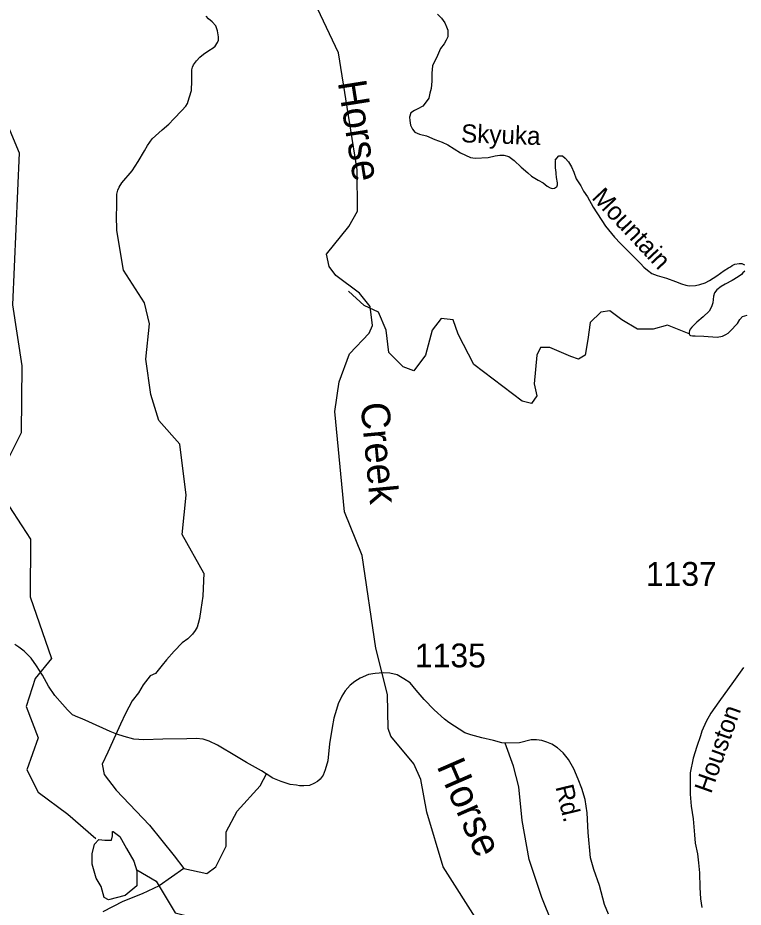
# Model space of a CAD drawing. Extents: x 990631 to 1056237, y 535999 to 585651.
# Drawn here: x 1039191 to 1042996, y 563754 to 568418 of the extents above; entities that cross this region are included whole.
import ezdxf

# ---------------------------------------------------------------- set-up
doc = ezdxf.new("R2010")
doc.units = 0
for name, color, linetype in [('Exist Hydrographic Creek Single Shore', 7, 'Continuous'), ('Exist Hydrographic Creek Single Shore Label', 7, 'Continuous'), ('Exist Hydrographic Pond Over 1500 Sq Ft', 7, 'Continuous'), ('Exist Road Non-System Type 51', 7, 'Continuous'), ('Exist Road Secondary Type 51 Attributed', 7, 'Continuous'), ('Exist Road Secondary Type 51 Label', 7, 'Continuous'), ('Exist Road Secondary Type 51 Number Label', 7, 'Continuous')]:
    doc.layers.add(name, color=color, linetype=linetype)

msp = doc.modelspace()

# ---------------------------------------------------------------- linework, layer by layer
at = {"layer": 'Exist Hydrographic Creek Single Shore'}
for points in [[(1040972.6, 567404.7), (1040971.2, 567621.3), (1040874.2, 568233.7), (1040671.2, 568664.5), (1040652.1, 568848.7), (1040720.6, 569162.4), (1040713.1, 569448), (1040646.1, 569698.9), (1040377.9, 569914.3), (1040229.8, 570147.2)], [(1039058.6, 568040.6), (1039198.1, 567709.6), (1039164.1, 566912.6), (1039212.2, 566593.3), (1039209.2, 566242.3), (1039102.3, 566027.8), (1039099.1, 565929.3), (1039258.1, 565683.3), (1039256.7, 565381.4), (1039368, 565057.5), (1039282.3, 564953.8), (1039235.5, 564805.6), (1039297.9, 564641.8), (1039239.4, 564474), (1039297.9, 564357), (1039453.6, 564241.8), (1039600.7, 564115)], [(1041614.6, 563663.6), (1041422.6, 563965.5), (1041337.6, 564252.3), (1041306.1, 564423.5), (1041268.4, 564505.9), (1041148.4, 564650), (1041134.6, 564691.2), (1041131.2, 564869.6), (1041068.6, 565112.4), (1040997.1, 565598.2), (1040904.4, 565826.5), (1040854.7, 566352.7), (1040876.4, 566509.8), (1040931, 566656.4), (1041034.1, 566763.9), (1041052.7, 566804.9), (1041039, 566903.7), (1040983, 566973.7), (1040859.2, 567065.8), (1040824.9, 567113.8), (1040811.2, 567179), (1040927.8, 567323.2), (1040972.6, 567404.7)], [(1039816.1, 563950.7), (1039917.4, 563890.2), (1040017, 563724.5), (1040198.1, 563679.6), (1040385.2, 563562.6), (1040560.2, 563458.8), (1040697.1, 563383.2), (1040806.2, 563258.4), (1040776.4, 563201), (1040771.3, 563000.9), (1040886.3, 562903.4), (1040926.2, 562843.5), (1041000.9, 562729.6), (1041067.1, 562667.1), (1041234.8, 562667.1), (1041488.8, 562441.6), (1041720.9, 562435.8), (1042012.7, 562374.3), (1042058.8, 562262.9), (1042089.5, 562101.5), (1042243.1, 561878.7)]]:
    msp.add_lwpolyline(points, dxfattribs=at)
at = {"layer": 'Exist Hydrographic Pond Over 1500 Sq Ft'}
msp.add_lwpolyline([(1039816.1, 563866.8), (1039753.7, 563816.1), (1039667.9, 563792.7), (1039644.5, 563804.4), (1039628.9, 563862.9), (1039601.7, 563905.8), (1039582.2, 563980), (1039582.2, 564034.6), (1039593.9, 564085.3), (1039617.2, 564108.7), (1039648.4, 564104.8), (1039683.5, 564104.8), (1039687.4, 564128.2), (1039687.4, 564151.6), (1039691.3, 564151.6), (1039726.4, 564124.3), (1039761.5, 564061.9), (1039800.5, 563995.6), (1039816.1, 563944.9)], close=True, dxfattribs=at)
at = {"layer": 'Exist Road Non-System Type 51'}
for points in [[(1039711.3, 567303.2), (1039709.9, 567381.3), (1039711.4, 567427.3), (1039711.4, 567493.3), (1039716.2, 567513.2), (1039722.7, 567528.9), (1039737.4, 567552.6), (1039791.4, 567614.7), (1039823, 567663.9), (1039856.8, 567720.9), (1039871.7, 567748.4), (1039896.8, 567783.5), (1039948.4, 567830.1), (1039983.4, 567860.8), (1040010.4, 567888), (1040051.7, 567932.6), (1040072.5, 567954), (1040080.8, 567967.9), (1040085.3, 567981.6), (1040092.1, 568003.4), (1040103.2, 568037.2), (1040104.8, 568087.2), (1040104.6, 568145.2), (1040107.1, 568159), (1040113.5, 568170.9), (1040128.1, 568192.4), (1040146.7, 568211.8), (1040165.3, 568227.3), (1040193.9, 568246.3), (1040216.3, 568259.6), (1040226.7, 568269.4), (1040239.3, 568289), (1040243.8, 568300.9), (1040244.3, 568318.9), (1040239.1, 568349), (1040230.1, 568375.2), (1040210.7, 568396), (1040191.2, 568412.6), (1040179.7, 568427)], [(1040167.9, 565505.4), (1040054.4, 565708.4), (1040075, 565914.3), (1040040.7, 566182), (1039930.9, 566305.5), (1039889.8, 566442.8), (1039862.3, 566628), (1039882.9, 566813.3), (1039855.5, 566923.1), (1039745.7, 567094.7), (1039711.3, 567303.2)], [(1042713.8, 566760.5), (1042599, 566806.5), (1042523.6, 566785.9), (1042441.3, 566785.9), (1042359, 566833.9), (1042297.2, 566882), (1042249.2, 566875.1), (1042194.4, 566820.2), (1042180.6, 566731), (1042166.9, 566648.6), (1042132.6, 566628), (1042091.5, 566641.8), (1041981.7, 566689.8), (1041933.7, 566689.8), (1041913.1, 566648.6), (1041899.4, 566497.7), (1041913.1, 566435.9), (1041885.7, 566394.7), (1041837.7, 566408.4), (1041583.9, 566600.6), (1041501.6, 566758.4), (1041474.2, 566833.9), (1041412.4, 566840.8), (1041364.4, 566779), (1041330.1, 566648.6), (1041268.4, 566566.3), (1041213.5, 566586.9), (1041138.1, 566662.4), (1041124.4, 566779), (1041083.2, 566875.1), (1041007.8, 566909.4), (1040925.5, 566984.9)], [(1040167.9, 565505.4), (1040162.1, 565385.4), (1040151.9, 565315.6), (1040144.4, 565268), (1040137.6, 565242.1), (1040132.8, 565222.2), (1040122.3, 565204.6), (1040107.7, 565185.1), (1040083, 565161.7), (1040054.2, 565140.7), (1040010.9, 565096), (1039971.3, 565051.3), (1039948.4, 565024), (1039912.9, 564979.1), (1039886.5, 564967.8), (1039848.5, 564920.6), (1039825.2, 564877.3), (1039791.9, 564836.9), (1039755.7, 564770), (1039730.6, 564714.3), (1039703.3, 564655.8)], [(1039703.3, 564655.8), (1039664.3, 564566.1), (1039633.1, 564503.7), (1039644.8, 564449.1), (1039707.2, 564367.2), (1039882.6, 564183.8), (1040011.3, 564023.9), (1040061.9, 563957.6), (1040182.8, 563930.3), (1040229.6, 563965.4), (1040284.1, 564074.6), (1040284.1, 564148.7), (1040342.6, 564258), (1040463.5, 564390.6), (1040498.5, 564456.9)], [(1041965.5, 562647.8), (1041980.4, 562719.1), (1041966.7, 562767.1), (1041973.6, 562839.1), (1041980.4, 563038.2), (1041997.6, 563254.3), (1042014.7, 563425.9), (1042021.6, 563549.4), (1041994.1, 563669.5), (1041939.3, 563804.4), (1041874.1, 564003.4), (1041836.4, 564209.3), (1041819.2, 564384.3), (1041791.8, 564494.1), (1041748.5, 564614.1)], [(1040061.9, 563957.6), (1039933.5, 563866.1), (1039843.9, 563823.2), (1039742.5, 563784.2), (1039637.3, 563729.6)]]:
    msp.add_lwpolyline(points, dxfattribs=at)
at = {"layer": 'Exist Road Secondary Type 51 Attributed'}
for points in [[(1041392.9, 568436.1), (1041414.1, 568415.4), (1041431.4, 568390.9), (1041440.8, 568370.5), (1041446.2, 568352.4), (1041447.2, 568318), (1041439.2, 568300.8), (1041427.8, 568281.3), (1041409.4, 568256.1), (1041392.3, 568220.6), (1041365.9, 568165.6), (1041363.6, 568127.8), (1041362.5, 568085.4), (1041359.1, 568046.5), (1041353.3, 568023.5), (1041347.6, 567997.2), (1041333.9, 567977.7), (1041315.5, 567953.7), (1041290.4, 567941), (1041272, 567931.9), (1041252.6, 567919.3), (1041246.8, 567897.5), (1041248, 567879.2), (1041251.4, 567855.1), (1041261.7, 567834.5), (1041274.3, 567818.5), (1041298.4, 567807), (1041335, 567799), (1041379.7, 567780.1), (1041417.2, 567764.9), (1041446.9, 567751.9), (1041480.3, 567730.8), (1041513.5, 567709.8), (1041539.3, 567696.8), (1041566.8, 567685.9), (1041590.8, 567681.2), (1041659, 567685.6), (1041694.5, 567694.7), (1041719.7, 567698.2), (1041741.5, 567697), (1041766.7, 567690.1), (1041795.3, 567669.5), (1041831.9, 567634), (1041867.4, 567605.4), (1041886, 567587.6), (1041921.2, 567566.5), (1041946.7, 567551.8), (1041968.3, 567535), (1041984, 567526.4), (1041989.9, 567524.3), (1041997.9, 567522.2), (1042005.9, 567523.8), (1042012, 567527.7), (1042018.1, 567531.4), (1042022.5, 567541.3), (1042022.9, 567553.3), (1042017.4, 567580.2), (1042015.1, 567600.8), (1042015.1, 567606.5), (1042011.7, 567631.7), (1042011.7, 567669.5), (1042010.7, 567671.8), (1042028.9, 567693.6), (1042048.3, 567694.7), (1042063.2, 567681), (1042080.4, 567662.6), (1042096.4, 567636.3), (1042107.9, 567608.8), (1042119.6, 567574.1), (1042144.5, 567537.4), (1042159.5, 567508.9), (1042180, 567479.3), (1042209.8, 567424.3)], [(1042209.8, 567424.3), (1042273.6, 567325.1), (1042321.9, 567267.6), (1042352.8, 567234.5), (1042457.5, 567129), (1042475, 567110.4), (1042494.4, 567093.8), (1042517.9, 567077.1), (1042545.5, 567066.2), (1042593.3, 567052.6), (1042640.7, 567035.1), (1042672.3, 567022), (1042696.1, 567015.3), (1042712.1, 567012.8), (1042746.1, 567013.7), (1042768.2, 567019.1), (1042796.4, 567028.1), (1042818.9, 567039.5), (1042857.8, 567064.1), (1042896.8, 567092.9), (1042919, 567106.3), (1042929.4, 567111.9), (1042938, 567118.4), (1042951.7, 567125.3), (1042974.6, 567129.9), (1042988.4, 567128.8), (1043003.3, 567123)], [(1043005.5, 567089.8), (1042994.3, 567079.8), (1042988, 567072.1), (1042969.7, 567058.7), (1042938.9, 567039.5), (1042902.3, 567020.8), (1042880.1, 567009.4), (1042857.5, 566992.1), (1042845, 566976.5), (1042840.4, 566958.6), (1042837.1, 566922.7), (1042830.5, 566903), (1042817.8, 566879.2), (1042786.8, 566850.2), (1042753.9, 566821.3), (1042726.9, 566796.2), (1042718.7, 566784.4), (1042714.3, 566776.5), (1042712.2, 566768.7), (1042713.8, 566760.5), (1042715.7, 566754.4), (1042719.7, 566752.4), (1042729.6, 566750.2), (1042743.6, 566749.7), (1042789.6, 566748.2), (1042859.5, 566743.9), (1042887.6, 566749), (1042905.8, 566756.4), (1042918.2, 566764), (1042928.6, 566773.8), (1042966.6, 566814.8), (1042978.1, 566835.5), (1042992.9, 566851.5), (1043017, 566858.4)], [(1040863.3, 564790.4), (1040849.5, 564745.7), (1040840.4, 564696.5), (1040825.5, 564610.5), (1040817, 564521.8), (1040803.7, 564474.2), (1040792.3, 564446.7), (1040777.8, 564424.9), (1040763.4, 564413.4), (1040744.9, 564402.2), (1040720.8, 564392.8), (1040692.5, 564389.8), (1040668.7, 564390.5), (1040652.7, 564393), (1040620.8, 564398), (1040573.3, 564413.6), (1040529.9, 564430.9), (1040469.4, 564469.6), (1040390.4, 564513.2), (1040337.7, 564544.1), (1040239.3, 564603.7), (1040195.7, 564624.3), (1040163.7, 564634.6), (1040127, 564638), (1040077.8, 564636.9), (1039951.9, 564634.6), (1039852.3, 564632.3), (1039799.6, 564634.6), (1039749.2, 564648.3), (1039711.4, 564660.9), (1039675.9, 564675.8), (1039564.7, 564726.2), (1039529.4, 564741.1), (1039506.5, 564750.3), (1039479, 564762.9), (1039451.5, 564788.1), (1039425.2, 564817.9), (1039386.2, 564863.7), (1039353, 564913), (1039321, 564970.3), (1039288.9, 565019.5), (1039261.1, 565060), (1039224.4, 565097.4), (1039197, 565118.1), (1039175.3, 565130.8)], [(1042997.9, 565010.3), (1042944.9, 564937.1), (1042869.3, 564830.5), (1042825.8, 564770.9), (1042802.9, 564727.4), (1042778.8, 564677), (1042772, 564651.8), (1042753.6, 564596.8), (1042734.2, 564534.9), (1042718.2, 564458.2), (1042718.2, 564345.9), (1042722.7, 564284), (1042734.3, 564218.1), (1042741.6, 564133.9), (1042744.3, 564089.7), (1042756.4, 564033.4), (1042761.1, 563987.1), (1042767.4, 563934.9), (1042768.9, 563856.9), (1042772.9, 563798.6), (1042779.6, 563752.4)], [(1042289.9, 563716.9), (1042268.2, 563768.5), (1042243, 563867), (1042213.2, 563951.8), (1042196, 564012.5), (1042183.4, 564145.4), (1042177.7, 564248.5), (1042167.4, 564318.4), (1042150.2, 564375.7), (1042130.8, 564424.9), (1042107.9, 564479.9), (1042079.2, 564528.1), (1042051.8, 564563.6), (1042023.1, 564588.8), (1041993.4, 564608.2), (1041965.9, 564619.7), (1041939.6, 564627.7), (1041912.1, 564632.3), (1041883.5, 564631.2), (1041822.8, 564615.1), (1041748.5, 564614.1), (1041730.6, 564616.6), (1041686.5, 564627.7), (1041625.3, 564642), (1041567.8, 564657.9), (1041536, 564669), (1041452.9, 564721.7), (1041430, 564740), (1041375.1, 564788.1), (1041322.4, 564843.1), (1041281.2, 564892.4), (1041249.1, 564930.2), (1041217.1, 564952), (1041181.6, 564972.6), (1041142.7, 564980.6), (1041108.3, 564982.9), (1041065.9, 564979.4), (1041031.6, 564973.7), (1040986.9, 564954.2), (1040959.5, 564937.1), (1040935.4, 564917.6), (1040907.9, 564887.8), (1040890.8, 564861.4), (1040872.4, 564820.2), (1040863.3, 564790.4)]]:
    msp.add_lwpolyline(points, dxfattribs=at)

# ---------------------------------------------------------------- texts
at = {"layer": 'Exist Hydrographic Creek Single Shore Label'}
for s, rotation, p in [('Horse', 278.9997, (1040869.2, 568080.2)), ('Creek', 275.3987, (1040988.8, 566395.8)), ('Horse', 293.5129, (1041386.7, 564494.4))]:
    msp.add_text(s, height=150, rotation=rotation, dxfattribs=at).set_placement(p)
at = {"layer": 'Exist Road Secondary Type 51 Label'}
for s, rotation, p in [('Skyuka', 357.9667, (1041515.4, 567765.4)), ('Mountain', 313.1306, (1042197.7, 567472.1)), ('Houston', 70.4141, (1042827.8, 564345.4)), ('Rd.', 283.6165, (1042010.7, 564385.1))]:
    msp.add_text(s, height=95, rotation=rotation, dxfattribs=at).set_placement(p)
at = {"layer": 'Exist Road Secondary Type 51 Number Label'}
for s, p in [('1137', (1042485.9, 565439.1)), ('1135', (1041274.7, 565011.6))]:
    msp.add_text(s, height=125, dxfattribs=at).set_placement(p)

doc.saveas('drawing.dxf')
